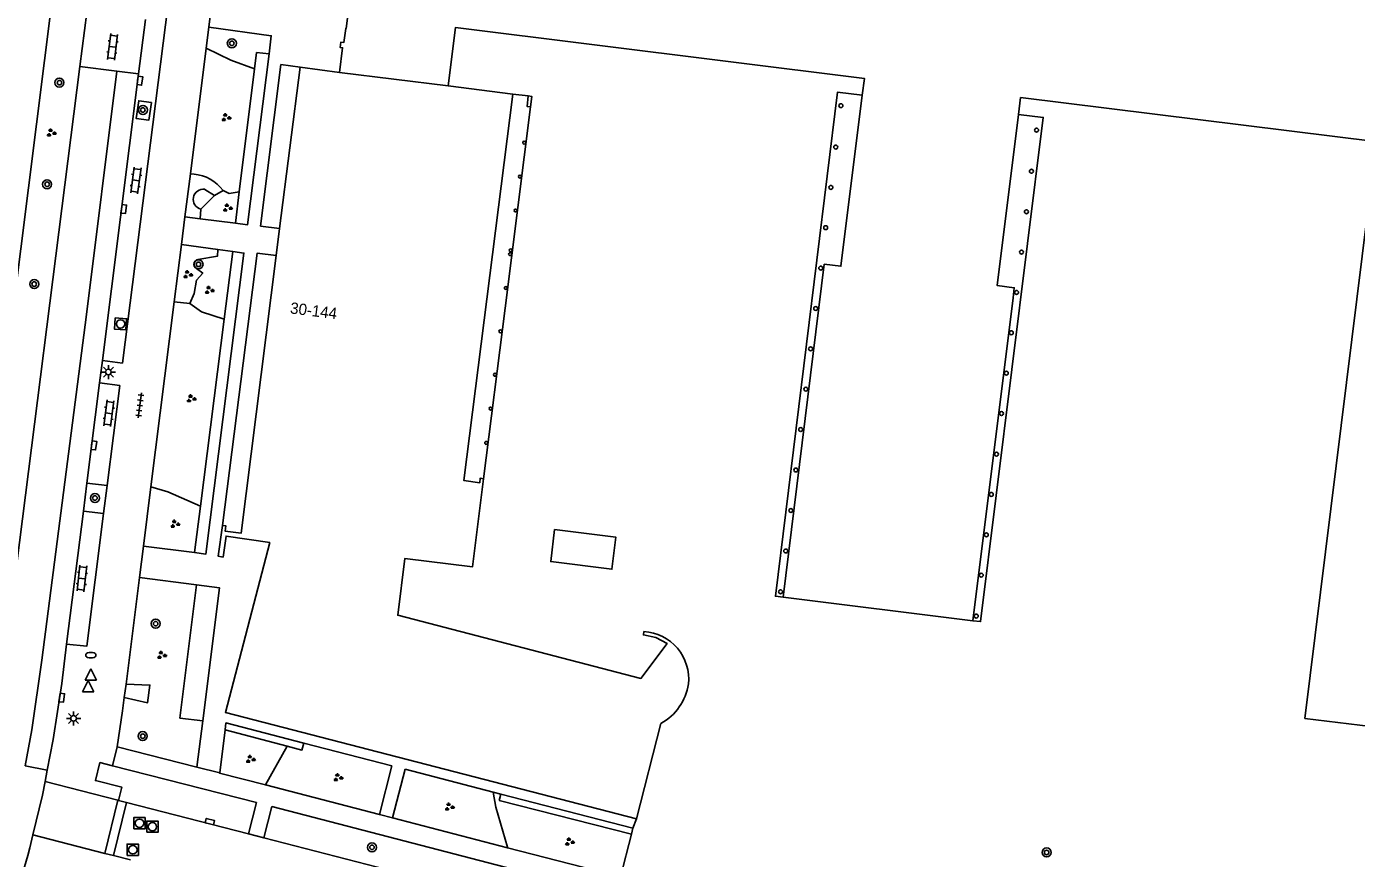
# Model space of a CAD drawing. Extents: x 131000 to 133014, y 396499 to 399001.
# Drawn here: x 132050.1 to 132167.8, y 396627.9 to 396701.5 of the extents above; entities that cross this region are included whole.
import ezdxf

# ---------------------------------------------------------------- set-up
doc = ezdxf.new("R2010")
doc.units = 0
for name, color, linetype in [('gg-anno-huisnummerreeks BGT', 7, 'Continuous'), ('gg-bbg-hoofdgebouw', 7, 'Continuous'), ('gg-bbg-luifel en loopbrug', 7, 'Continuous'), ('gg-bbg-onder overbouw', 7, 'Continuous'), ('gg-bbg-pand overbouw', 7, 'Continuous'), ('gg-bbg-pilaar onder overbouw', 7, 'Continuous'), ('gg-bbg-pilaar pand', 7, 'Continuous'), ('gg-bbg-tussenscheiding', 7, 'Continuous'), ('gg-knt-verharding', 7, 'Continuous'), ('gg-knt-verharding nz', 7, 'Continuous'), ('gt-grn-groengrens', 7, 'Continuous'), ('gt-grn-vlakafsluiter', 7, 'Continuous'), ('gt-grn-weggrens', 7, 'Continuous'), ('gt-symb-boom', 7, 'Continuous'), ('gt-symb-brandkraan', 7, 'Continuous'), ('gt-symb-groenvak', 7, 'Continuous'), ('gt-symb-klinker verharding', 7, 'Continuous'), ('gt-symb-kolk', 7, 'Continuous'), ('gt-symb-lichtmast', 7, 'Continuous'), ('gt-symb-rioolschacht', 7, 'Continuous'), ('gt-symb-tegel verharding', 7, 'Continuous'), ('gt-symb-waterafsluiter', 7, 'Continuous')]:
    doc.layers.add(name, color=color, linetype=linetype)

# ---------------------------------------------------------------- blocks, each defined once
blk = doc.blocks.new('gt0-GRVAK')
at = {"layer": 'gt-symb-groenvak'}
for p, q in [((-0.11, 0.19), (-0.23, 0.24)), ((-0.18, 0.15), (0.09, 0.15)), ((-0.09, 0.21), (-0.16, 0.32)), ((-0.05, 0.21), (-0.05, 0.39)), ((0, 0.21), (0.06, 0.32)), ((0.02, 0.19), (0.13, 0.24)), ((0.26, -0.05), (0.2, 0.06)), ((0.3, -0.05), (0.3, 0.13)), ((0.35, -0.05), (0.41, 0.06)), ((-0.24, -0.23), (-0.36, -0.18)), ((-0.32, -0.26), (-0.05, -0.26)), ((-0.23, -0.21), (-0.29, -0.09)), ((-0.18, -0.2), (-0.18, -0.02)), ((-0.14, -0.21), (-0.07, -0.09)), ((-0.12, -0.23), (0, -0.18)), ((0.24, -0.07), (0.12, -0.02)), ((0.17, -0.11), (0.44, -0.11)), ((0.37, -0.07), (0.49, -0.02))]:
    blk.add_line(p, q, dxfattribs=at)
blk = doc.blocks.new('gt0-BOOM')
at = {"layer": 'gt-symb-boom'}
for radius in [0.4, 0.2]:
    blk.add_circle((0, 0), radius, dxfattribs=at)
blk = doc.blocks.new('gt0-KL1')
at = {"layer": 'gt-symb-klinker verharding'}
for p, q in [((-1.15, 0.3), (1.15, 0.3)), ((-1, -0.3), (-1, 0.3)), ((-0.5, 0.3), (-0.5, 0.45)), ((0, -0.3), (0, 0.3)), ((0.5, 0.3), (0.5, 0.45)), ((1, -0.3), (1, 0.3)), ((-1.15, -0.3), (1.15, -0.3)), ((-0.5, -0.45), (-0.5, -0.3)), ((0.5, -0.45), (0.5, -0.3))]:
    blk.add_line(p, q, dxfattribs=at)
blk = doc.blocks.new('gt0-KOLK')
at = {"layer": 'gt-symb-kolk'}
blk.add_lwpolyline([(0, 0), (0.38, 0), (0.38, 0.4), (-0.38, 0.4), (-0.38, 0), (0, 0)], dxfattribs=at)
blk = doc.blocks.new('gt0-LMAST')
at = {"layer": 'gt-symb-lichtmast'}
for p, q in [((-0.18, 0.17), (-0.45, 0.44)), ((-0.01, 0.25), (-0.01, 0.62)), ((0.17, 0.17), (0.44, 0.44)), ((-0.26, 0), (-0.63, 0)), ((-0.18, -0.18), (-0.45, -0.45)), ((-0.01, -0.25), (-0.01, -0.63)), ((0.44, -0.45), (0.17, -0.18)), ((0.24, 0), (0.62, 0))]:
    blk.add_line(p, q, dxfattribs=at)
blk.add_circle((-0.01, 0), 0.25, dxfattribs=at)
blk = doc.blocks.new('gt0-WAFSL')
at = {"layer": 'gt-symb-waterafsluiter'}
for p, q in [((-0.5, -0.33), (0, 0.67)), ((0, 0.67), (0.5, -0.33)), ((0.5, -0.33), (-0.5, -0.33))]:
    blk.add_line(p, q, dxfattribs=at)
blk = doc.blocks.new('gt0-BR')
at = {"layer": 'gt-symb-brandkraan'}
for centre, radius, start, end in [((-0.24, 0), 0.206, 107.5669, 252.4331), ((0.6, -2.66), 3, 106.892, 107.5669), ((0, -0.69), 0.938, 73.108, 106.892), ((-0.6, -2.66), 3, 72.4331, 73.108), ((0.24, 0), 0.206, 287.567, 72.4331), ((0.6, 2.66), 3, 252.4331, 253.108), ((0, 0.69), 0.938, 253.108, 286.8921), ((-0.6, 2.66), 3, 286.8921, 287.567)]:
    blk.add_arc(centre, radius, start, end, dxfattribs=at)
blk = doc.blocks.new('gt0-RS')
at = {"layer": 'gt-symb-rioolschacht'}
blk.add_lwpolyline([(-0.5, -0.5), (0.5, -0.5), (0.5, 0.5), (-0.5, 0.5)], close=True, dxfattribs=at)
blk.add_circle((0, 0), 0.375, dxfattribs=at)
blk = doc.blocks.new('gt0-TEG1')
at = {"layer": 'gt-symb-tegel verharding'}
for p, q in [((-1.12, 0), (1.12, 0)), ((-0.9, -0.25), (-0.9, 0.25)), ((-0.45, -0.25), (-0.45, 0.25)), ((0, -0.25), (0, 0.25)), ((0.45, -0.25), (0.45, 0.25)), ((0.9, -0.25), (0.9, 0.25))]:
    blk.add_line(p, q, dxfattribs=at)

msp = doc.modelspace()

# ---------------------------------------------------------------- linework, layer by layer
at = {"layer": 'gg-bbg-hoofdgebouw'}
for p, q in [((132074.32, 396697.92), (132077.8, 396697.46)), ((132087.43, 396696.27), (132093.13, 396695.55)), ((132072.21, 396681.28), (132072.51, 396683.65)), ((132117.04, 396651.04), (132133.83, 396648.96)), ((132106.24, 396639.86), (132104.07, 396631.42))]:
    msp.add_line(p, q, dxfattribs=at)
for points in [[(132077.8, 396697.46), (132078.09, 396699.64), (132077.87, 396699.67), (132077.93, 396700.14), (132078.19, 396700.11), (132078.36, 396701.35), (132078.4, 396701.35), (132078.83, 396704.81)], [(132087.43, 396696.27), (132088.07, 396701.43), (132124.23, 396696.94), (132124.04, 396695.46)], [(132182.92, 396668.31), (132180.53, 396649.05), (132179.76, 396642.88), (132179.39, 396642.92), (132179.45, 396643.35), (132178.35, 396643.49), (132177.77, 396638.53), (132163.2, 396640.31), (132169.18, 396688.58), (132169.36, 396690.08), (132169.51, 396690.06), (132169.66, 396691.31), (132138.05, 396695.23), (132137.87, 396693.75)], [(132090.55, 396661.51), (132089.56, 396653.72), (132083.6, 396654.47), (132082.97, 396649.44), (132104.47, 396643.86), (132106.78, 396646.94), (132105.8, 396647.48), (132104.69, 396647.7), (132104.73, 396648)], [(132104.07, 396631.42), (132067.72, 396640.85), (132071.64, 396655.88), (132067.78, 396656.44), (132067.51, 396654.59), (132067.09, 396654.66), (132067.47, 396657.38)]]:
    msp.add_lwpolyline(points, dxfattribs=at)
for centre, radius, start, end in [((132104.48, 396643.79), 4.22, 354.131, 86.5407), ((132103.93, 396644.06), 4.79, 298.8177, 351.6389)]:
    msp.add_arc(centre, radius, start, end, dxfattribs=at)
at = {"layer": 'gg-bbg-luifel en loopbrug'}
msp.add_lwpolyline([(132096.84, 396657.02), (132102.26, 396656.34), (132101.91, 396653.51), (132096.49, 396654.19), (132096.84, 396657.02)], dxfattribs=at)
at = {"layer": 'gg-bbg-onder overbouw'}
msp.add_line((132072.51, 396683.65), (132074.32, 396697.92), dxfattribs=at)
for points in [[(132093.13, 396695.55), (132088.82, 396661.36), (132090.21, 396661.17), (132090.25, 396661.56), (132090.55, 396661.51)], [(132117.04, 396651.04), (132120.68, 396680.5), (132122.16, 396680.32), (132124.04, 396695.46)], [(132133.83, 396648.96), (132137.38, 396677.52), (132137.49, 396678.42), (132135.99, 396678.6), (132137.87, 396693.75)], [(132067.47, 396657.38), (132067.77, 396657.34), (132067.71, 396656.88), (132069.1, 396656.7), (132072.21, 396681.28)]]:
    msp.add_lwpolyline(points, dxfattribs=at)
at = {"layer": 'gg-bbg-pand overbouw'}
msp.add_line((132093.13, 396695.55), (132094.51, 396695.38), dxfattribs=at)
for points in [[(132072.51, 396683.65), (132070.83, 396683.87), (132072.63, 396698.16), (132074.32, 396697.92)], [(132124.04, 396695.46), (132121.87, 396695.73), (132116.36, 396651.13), (132117.04, 396651.04)], [(132094.69, 396694.42), (132092.45, 396676.62), (132090.55, 396661.51)], [(132133.83, 396648.96), (132134.51, 396648.88), (132140.05, 396693.48), (132137.87, 396693.75)], [(132067.47, 396657.38), (132070.52, 396681.47), (132072.21, 396681.28)]]:
    msp.add_lwpolyline(points, dxfattribs=at)
at = {"layer": 'gg-bbg-pilaar onder overbouw'}
msp.add_lwpolyline([(132094.51, 396695.38), (132094.4, 396694.46), (132094.69, 396694.42)], dxfattribs=at)
for centre, radius, start, end in [((132122.16, 396694.52), 0.174, 0, 180), ((132122.16, 396694.52), 0.174, 180, 0), ((132139.46, 396692.36), 0.174, 0, 180), ((132139.46, 396692.36), 0.174, 180, 0), ((132094.15, 396691.25), 0.13, 0, 180), ((132094.15, 396691.25), 0.13, 180, 0), ((132121.7, 396690.86), 0.174, 0, 180), ((132121.7, 396690.86), 0.174, 180, 0), ((132139.01, 396688.72), 0.174, 0, 180), ((132139.01, 396688.72), 0.174, 180, 0), ((132093.77, 396688.25), 0.13, 0, 180), ((132093.77, 396688.25), 0.13, 180, 0), ((132121.27, 396687.29), 0.174, 0, 180), ((132121.27, 396687.29), 0.174, 180, 0), ((132093.39, 396685.25), 0.13, 0, 180), ((132093.39, 396685.25), 0.13, 180, 0), ((132138.57, 396685.14), 0.174, 0, 180), ((132138.57, 396685.14), 0.174, 180, 360), ((132120.81, 396683.73), 0.174, 0, 180), ((132120.81, 396683.73), 0.174, 180, 0), ((132092.9, 396681.39), 0.13, 359.9983, 180.0017), ((132092.95, 396681.73), 0.13, 359.9983, 180.0017), ((132092.95, 396681.73), 0.13, 179.9983, 0.0017), ((132138.13, 396681.57), 0.174, 0, 180), ((132138.13, 396681.57), 0.174, 180, 0), ((132092.9, 396681.39), 0.13, 179.9983, 0.0017), ((132120.38, 396680.15), 0.174, 0, 180), ((132120.38, 396680.15), 0.174, 180, 0), ((132092.52, 396678.39), 0.13, 359.9983, 180.0017), ((132092.52, 396678.39), 0.13, 179.9983, 0.0017), ((132137.69, 396678), 0.174, 0, 180), ((132137.69, 396678), 0.174, 180, 0), ((132119.93, 396676.58), 0.174, 360, 180), ((132119.93, 396676.58), 0.174, 180, 0), ((132092.04, 396674.56), 0.13, 0, 180), ((132092.04, 396674.56), 0.13, 180, 0), ((132137.23, 396674.43), 0.174, 0, 180), ((132137.23, 396674.43), 0.174, 180, 0), ((132119.48, 396673.01), 0.174, 0, 180), ((132119.48, 396673.01), 0.174, 180, 0), ((132136.79, 396670.86), 0.174, 359.9991, 180.0009), ((132091.56, 396670.72), 0.13, 359.9983, 180.0017), ((132091.56, 396670.72), 0.13, 179.9983, 0.0017), ((132136.79, 396670.86), 0.174, 179.9991, 0.0009), ((132119.05, 396669.44), 0.174, 359.9991, 180.0009), ((132119.05, 396669.44), 0.174, 179.9991, 0.0009), ((132091.18, 396667.73), 0.13, 0, 180), ((132091.18, 396667.73), 0.13, 180, 0), ((132136.36, 396667.28), 0.174, 359.9991, 180.0009), ((132136.36, 396667.28), 0.174, 179.9991, 0.0009), ((132118.6, 396665.87), 0.174, 359.9991, 180.0009), ((132118.6, 396665.87), 0.174, 179.9991, 0.0009), ((132090.79, 396664.69), 0.13, 359.9983, 180.0017), ((132090.79, 396664.69), 0.13, 179.9983, 0.0017), ((132135.91, 396663.7), 0.174, 359.9991, 180.0009), ((132135.91, 396663.7), 0.174, 179.9991, 0.0009), ((132118.17, 396662.29), 0.174, 0, 180), ((132118.17, 396662.29), 0.174, 180, 0), ((132135.46, 396660.13), 0.174, 0, 180), ((132135.46, 396660.13), 0.174, 180, 0), ((132117.73, 396658.71), 0.174, 0, 180), ((132117.73, 396658.71), 0.174, 180, 0), ((132135.02, 396656.55), 0.174, 359.9991, 180.0009), ((132135.02, 396656.55), 0.174, 179.9991, 0.0009), ((132117.28, 396655.13), 0.174, 0, 180), ((132117.28, 396655.13), 0.174, 180, 0), ((132134.57, 396652.99), 0.174, 0, 180), ((132134.57, 396652.99), 0.174, 180, 0), ((132116.82, 396651.52), 0.174, 0, 180), ((132116.82, 396651.52), 0.174, 180, 0), ((132134.13, 396649.37), 0.174, 0, 180), ((132134.13, 396649.37), 0.174, 180, 0)]:
    msp.add_arc(centre, radius, start, end, dxfattribs=at)
at = {"layer": 'gg-bbg-pilaar pand'}
msp.add_lwpolyline([(132094.69, 396694.42), (132094.81, 396695.34), (132094.51, 396695.38)], dxfattribs=at)
at = {"layer": 'gg-bbg-tussenscheiding'}
msp.add_line((132077.8, 396697.46), (132087.43, 396696.27), dxfattribs=at)
at = {"layer": 'gg-knt-verharding'}
for p, q in [((132045.33, 396647.88), (132055.37, 396727.35)), ((132054.85, 396697.98), (132055.45, 396702.77)), ((132060.64, 396702.15), (132060.03, 396697.35)), ((132066.26, 396701.47), (132066.02, 396699.6)), ((132066.02, 396699.6), (132064.62, 396688.49)), ((132048.45, 396647.49), (132054.85, 396697.98)), ((132054.85, 396697.98), (132058.11, 396697.58)), ((132060.03, 396697.35), (132056.84, 396671.98)), ((132058.11, 396697.58), (132060.03, 396697.35)), ((132064.62, 396688.49), (132064.14, 396684.69)), ((132064.14, 396684.69), (132065.49, 396684.52)), ((132065.49, 396684.52), (132068.6, 396684.12)), ((132063.83, 396682.23), (132063.2, 396677.18)), ((132067.04, 396681.79), (132063.83, 396682.23)), ((132068.38, 396681.61), (132067.04, 396681.79)), ((132063.2, 396677.18), (132061.13, 396660.79)), ((132056.84, 396671.98), (132056.59, 396669.99)), ((132058.62, 396671.75), (132056.84, 396671.98)), ((132056.59, 396669.99), (132055.47, 396661.14)), ((132058.37, 396669.77), (132056.59, 396669.99)), ((132057.25, 396660.92), (132058.37, 396669.77)), ((132055.47, 396661.14), (132055.16, 396658.66)), ((132055.47, 396661.14), (132057.25, 396660.92)), ((132056.93, 396658.44), (132057.25, 396660.92)), ((132061.13, 396660.79), (132060.47, 396655.56)), ((132055.16, 396658.66), (132053.68, 396646.88)), ((132055.16, 396658.66), (132056.93, 396658.44)), ((132060.47, 396655.56), (132065, 396654.99)), ((132058.93, 396643.34), (132060.12, 396652.78)), ((132060.12, 396652.78), (132065.15, 396652.13)), ((132058.78, 396642.17), (132058.93, 396643.34)), ((132058.63, 396640.98), (132058.78, 396642.17)), ((132058.63, 396640.98), (132058.15, 396637.8)), ((132065.72, 396640.09), (132065.2, 396635.99)), ((132067.22, 396635.5), (132067.7, 396639.32)), ((132074.65, 396638.14), (132082.45, 396636.12)), ((132058.15, 396637.8), (132065.2, 396635.99)), ((132051.97, 396635.73), (132051.77, 396634.73)), ((132081.34, 396631.82), (132082.45, 396636.12)), ((132083.61, 396635.82), (132082.5, 396631.52)), ((132083.61, 396635.82), (132091.4, 396633.8)), ((132071.27, 396634.43), (132081.34, 396631.82)), ((132091.4, 396633.8), (132092.07, 396633.63)), ((132092.07, 396633.63), (132103.76, 396630.6)), ((132058.2, 396633.08), (132057.05, 396628.37)), ((132058.97, 396632.88), (132057.82, 396628.18)), ((132058.26, 396633.06), (132058.2, 396633.08)), ((132058.97, 396632.88), (132058.26, 396633.06)), ((132069.75, 396630.11), (132058.97, 396632.88)), ((132092.68, 396628.88), (132082.5, 396631.52)), ((132071.12, 396629.75), (132069.75, 396630.11)), ((132071.12, 396629.75), (132099.02, 396622.58)), ((132103.63, 396630.08), (132102.67, 396626.29)), ((132103.76, 396630.6), (132103.63, 396630.08)), ((132102.67, 396626.29), (132092.68, 396628.88)), ((132057.05, 396628.37), (132057.82, 396628.18)), ((132057.82, 396628.18), (132059.32, 396627.8))]:
    msp.add_line(p, q, dxfattribs=at)
for points in [[(132060.85, 396703.79), (132062.65, 396703.53), (132058.62, 396671.75)], [(132071.58, 396699.1), (132071.78, 396700.71), (132066.26, 396701.47)], [(132068.6, 396684.12), (132069.67, 396683.98), (132071.58, 396699.1)], [(132061.18, 396694.8), (132060.95, 396693.24), (132059.84, 396693.38), (132060.06, 396694.96), (132061.18, 396694.8)], [(132068.38, 396681.61), (132069.35, 396681.48), (132065.99, 396654.86), (132065, 396654.99)], [(132053.68, 396646.88), (132055.45, 396646.7), (132056.93, 396658.44)], [(132065.15, 396652.13), (132067.21, 396651.86), (132065.72, 396640.09)], [(132053.68, 396646.88), (132053.24, 396643.42), (132052.5, 396638.46), (132051.97, 396635.73)], [(132058.93, 396643.34), (132061.04, 396643.27), (132060.83, 396641.71), (132058.78, 396642.17)], [(132067.7, 396639.32), (132067.77, 396639.92), (132074.65, 396638.14)], [(132057.72, 396636.13), (132056.62, 396636.41), (132056.23, 396634.82), (132058.55, 396634.25), (132058.26, 396633.06)], [(132069.75, 396630.11), (132070.46, 396632.87), (132057.72, 396636.13)], [(132051.77, 396634.73), (132051.54, 396633.54), (132050.69, 396630.01)], [(132071.27, 396634.43), (132067.21, 396635.47), (132067.22, 396635.5)], [(132071.12, 396629.75), (132071.83, 396632.52), (132099.71, 396625.28), (132099.02, 396622.58)], [(132050.69, 396630.01), (132050.42, 396628.88), (132050.25, 396628.18), (132048.68, 396622.89), (132047.44, 396619.52)]]:
    msp.add_lwpolyline(points, dxfattribs=at)
at = {"layer": 'gg-knt-verharding nz'}
msp.add_lwpolyline([(132058.11, 396697.58), (132055.42, 396676.05), (132051.49, 396645.47), (132050.59, 396639.32), (132050, 396636.13)], dxfattribs=at)
at = {"layer": 'gt-grn-groengrens'}
for p, q in [((132070.47, 396699.24), (132070.29, 396697.77)), ((132071.58, 396699.1), (132070.47, 396699.24)), ((132070.29, 396697.77), (132068.95, 396686.91)), ((132064.95, 396688.45), (132064.62, 396688.49)), ((132065.56, 396685.37), (132066.77, 396686.58)), ((132065.9, 396687.12), (132066.77, 396686.58)), ((132066.77, 396686.58), (132067.51, 396687.02)), ((132068.95, 396686.91), (132068.6, 396684.12)), ((132065.49, 396684.52), (132065.56, 396685.37)), ((132068.38, 396681.61), (132067.62, 396675.64)), ((132064.57, 396677.01), (132063.2, 396677.18)), ((132067.62, 396675.64), (132065.52, 396659.08)), ((132065.52, 396659.08), (132065, 396654.99)), ((132063.68, 396640.35), (132065.15, 396652.13)), ((132063.68, 396640.35), (132065.72, 396640.09)), ((132073.17, 396637.86), (132067.7, 396639.32)), ((132071.28, 396634.45), (132073.17, 396637.86)), ((132071.28, 396634.45), (132071.27, 396634.43)), ((132091.93, 396633.07), (132092.07, 396633.63)), ((132091.93, 396633.07), (132103.63, 396630.08)), ((132092.67, 396628.92), (132092.68, 396628.88))]:
    msp.add_line(p, q, dxfattribs=at)
for points in [[(132066.02, 396699.6), (132068.21, 396698.54), (132070.29, 396697.77)], [(132067.51, 396687.02), (132068.05, 396686.75), (132068.95, 396686.91)], [(132067.04, 396681.79), (132067.02, 396681.2), (132065.29, 396680.92)], [(132065.16, 396680.12), (132065.72, 396679.71), (132065.15, 396679.08), (132064.97, 396677.92), (132064.57, 396677.01)], [(132064.57, 396677.01), (132065.62, 396676.29), (132067.62, 396675.64)], [(132061.13, 396660.79), (132062.62, 396660.36), (132065.52, 396659.08)], [(132073.17, 396637.86), (132074.49, 396637.51), (132074.65, 396638.14)], [(132092.67, 396628.92), (132091.64, 396632.46), (132091.4, 396633.8)]]:
    msp.add_lwpolyline(points, dxfattribs=at)
for centre, radius, start, end in [((132064.7, 396685), 3.46, 35.7623, 85.973), ((132065.77, 396686.24), 0.896, 82.1556, 256.2548), ((132065.42, 396680.49), 0.455, 106.7613, 234.6596)]:
    msp.add_arc(centre, radius, start, end, dxfattribs=at)
at = {"layer": 'gt-grn-vlakafsluiter'}
msp.add_line((132103.76, 396630.6), (132104.07, 396631.42), dxfattribs=at)
at = {"layer": 'gt-grn-weggrens'}
for p, q in [((132066.26, 396701.47), (132067.38, 396710.98)), ((132064.14, 396684.69), (132063.83, 396682.23)), ((132060.47, 396655.56), (132060.12, 396652.78)), ((132058.15, 396637.8), (132057.72, 396636.13)), ((132050, 396636.13), (132051.97, 396635.73)), ((132065.2, 396635.99), (132067.22, 396635.5)), ((132058.2, 396633.08), (132051.77, 396634.73)), ((132081.34, 396631.82), (132082.5, 396631.52)), ((132057.05, 396628.37), (132050.69, 396630.01))]:
    msp.add_line(p, q, dxfattribs=at)

# ---------------------------------------------------------------- block references
at = {"layer": 'gt-symb-boom'}
for p in [(132068.29, 396700.04), (132053.04, 396696.56), (132060.42, 396694.14), (132051.95, 396687.57), (132065.34, 396680.48), (132050.81, 396678.74), (132056.18, 396659.81), (132061.55, 396648.7), (132060.41, 396638.75), (132080.68, 396628.91), (132140.35, 396628.46)]:
    msp.add_blockref('gt0-BOOM', p, dxfattribs=at)
at = {"layer": 'gt-symb-brandkraan'}
msp.add_blockref('gt0-BR', (132055.82, 396645.91), dxfattribs=at)
at = {"layer": 'gt-symb-groenvak'}
for p in [(132067.76, 396693.47), (132052.3, 396692.11), (132067.89, 396685.47), (132064.38, 396679.58), (132066.28, 396678.2), (132064.68, 396668.6), (132063.24, 396657.51), (132062.07, 396645.91), (132069.92, 396636.7), (132077.67, 396635.08), (132087.51, 396632.48), (132098.14, 396629.39)]:
    msp.add_blockref('gt0-GRVAK', p, dxfattribs=at)
at = {"layer": 'gt-symb-klinker verharding'}
for p, rotation in [((132057.74, 396699.72), 83.10945167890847), ((132059.81, 396687.91), 82.52657727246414), ((132057.41, 396667.31), 82.81812146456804), ((132055.03, 396652.7), -96.31488442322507)]:
    msp.add_blockref('gt0-KL1', p, dxfattribs=dict(at, rotation=rotation))
at = {"layer": 'gt-symb-kolk'}
for p, rotation in [((132059.96, 396696.76), -97.18187853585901), ((132058.53, 396685.4), -97.181878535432), ((132055.89, 396664.49), -97.23872650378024), ((132053.05, 396642.17), -97.64386978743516), ((132066.3, 396630.99), -14.427695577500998)]:
    msp.add_blockref('gt0-KOLK', p, dxfattribs=dict(at, rotation=rotation))
at = {"layer": 'gt-symb-lichtmast'}
for p in [(132057.38, 396670.96), (132054.3, 396640.32)]:
    msp.add_blockref('gt0-LMAST', p, dxfattribs=at)
at = {"layer": 'gt-symb-rioolschacht', "rotation": -93.55488866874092}
msp.add_blockref('gt0-RS', (132058.45, 396675.21), dxfattribs=at)
at = {"layer": 'gt-symb-rioolschacht'}
for p in [(132060.12, 396631.04), (132061.26, 396630.74), (132059.53, 396628.7)]:
    msp.add_blockref('gt0-RS', p, dxfattribs=at)
at = {"layer": 'gt-symb-tegel verharding', "rotation": 82.81812146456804}
msp.add_blockref('gt0-TEG1', (132060.15, 396668.01), dxfattribs=at)
at = {"layer": 'gt-symb-waterafsluiter'}
for p in [(132055.82, 396644.04), (132055.57, 396642.99)]:
    msp.add_blockref('gt0-WAFSL', p, dxfattribs=at)

# ---------------------------------------------------------------- texts
at = {"layer": 'gg-anno-huisnummerreeks BGT'}
msp.add_text('30-144', height=1, rotation=352.8, dxfattribs=at).set_placement((132073.4, 396676.15))

doc.saveas('drawing.dxf')
